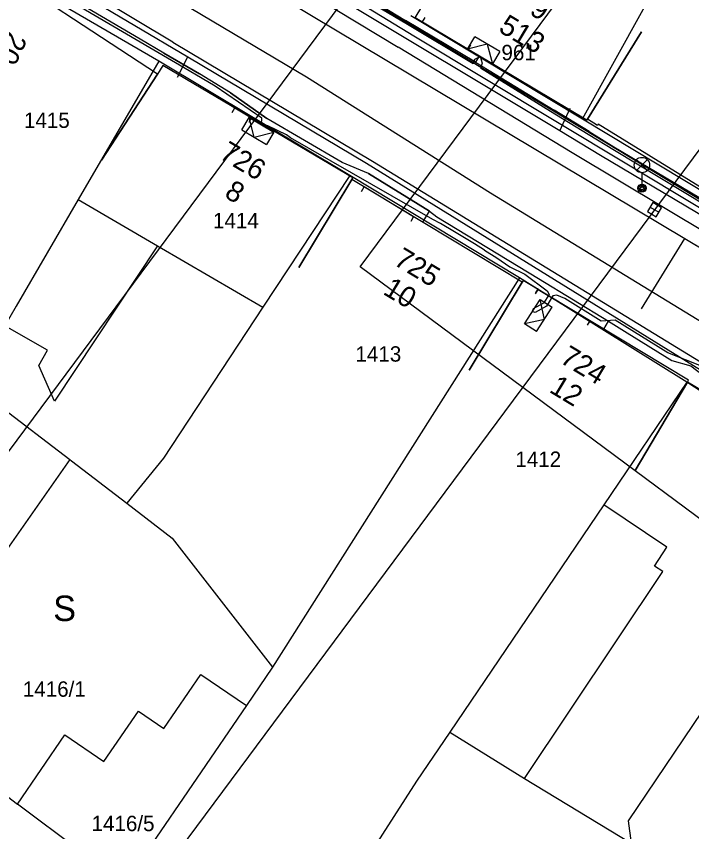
# Model space of a CAD drawing. Extents: x -601580 to 4, y -1204314 to 4.
# Drawn here: x -600312.05 to -600279.14, y -1203727.59 to -1203687.85 of the extents above; entities that cross this region are included whole.
import ezdxf

# ---------------------------------------------------------------- set-up
doc = ezdxf.new("R2010")
doc.units = 0
for name, color, linetype in [('00-EON NN', 7, 'Continuous'), ('00-EON VN', 7, 'Continuous'), ('00-INNOGY-NTL', 7, 'Continuous'), ('00-KN-HRANICE PARCEL', 7, 'Continuous'), ('00-KN-PARC. CISLA', 7, 'Continuous'), ('00-KN-VNITRNI KRESBA', 7, 'Continuous'), ('00-POLOHOPIS', 7, 'Continuous'), ('00-RAZÍTKO', 7, 'Continuous'), ('00-SITE KOM. KABEL', 7, 'Continuous'), ('00-VAK-KANAL-POTRUBI', 7, 'Continuous'), ('00-VAK-VODA-RAD IGIS', 7, 'Continuous'), ('Vrstva 26', 7, 'Continuous'), ('Vrstva 27', 7, 'Continuous'), ('Vrstva 33', 7, 'Continuous'), ('Vrstva 6', 7, 'Continuous'), ('Vrstva 9', 7, 'Continuous')]:
    doc.layers.add(name, color=color, linetype=linetype)

# ---------------------------------------------------------------- blocks, each defined once
blk = doc.blocks.new('6.560_930')
at = {"layer": 'Vrstva 33'}
for p, q in [((-0.265, 0.86), (0.265, 1.39)), ((-0.265, 1.39), (0.265, 0.86)), ((0, 0.75), (0, 0))]:
    blk.add_line(p, q, dxfattribs=at)
for centre, radius in [((0, 1.125), 0.375), ((0, 0), 0.2), ((0, 0), 0.145), ((0, 0), 0.0876)]:
    blk.add_circle(centre, radius, dxfattribs=at)
blk = doc.blocks.new('6.30_268')
at = {"layer": 'Vrstva 27'}
blk.add_line((-0.25, -0.001), (0.25, 0.001), dxfattribs=at)
blk.add_lwpolyline([(-0.25, -0.25), (0.25, -0.25), (0.25, 0.25), (-0.25, 0.25)], close=True, dxfattribs=at)
blk = doc.blocks.new('VCHOD_1464')
at = {"layer": 'Vrstva 6'}
blk.add_line((0, 0.25), (0, 0), dxfattribs=at)
blk = doc.blocks.new('VCHOD_1466')
at = {"layer": 'Vrstva 6'}
blk.add_line((0, 0.25), (0, 0), dxfattribs=at)
blk = doc.blocks.new('VCHOD_1468')
at = {"layer": 'Vrstva 6'}
blk.add_line((0, 0.25), (0, 0), dxfattribs=at)
blk = doc.blocks.new('VCHOD_1470')
at = {"layer": 'Vrstva 6'}
blk.add_line((0, 0.25), (0, 0), dxfattribs=at)
blk = doc.blocks.new('VCHOD_1472')
at = {"layer": 'Vrstva 6'}
blk.add_line((0, 0.25), (0, 0), dxfattribs=at)
blk = doc.blocks.new('VCHOD_1474')
at = {"layer": 'Vrstva 6'}
blk.add_line((0, 0.25), (0, 0), dxfattribs=at)
blk = doc.blocks.new('VCHOD_1476')
at = {"layer": 'Vrstva 6'}
blk.add_line((0, 0.25), (0, 0), dxfattribs=at)
blk = doc.blocks.new('VCHOD_1478')
at = {"layer": 'Vrstva 6'}
blk.add_line((0, 0.25), (0, 0), dxfattribs=at)
blk = doc.blocks.new('VCHOD_1506')
at = {"layer": 'Vrstva 6'}
blk.add_line((0, 0.25), (0, 0), dxfattribs=at)
blk = doc.blocks.new('VCHOD_1508')
at = {"layer": 'Vrstva 6'}
blk.add_line((0, 0.25), (0, 0), dxfattribs=at)
blk = doc.blocks.new('VCHOD_2402')
at = {"layer": 'Vrstva 6'}
blk.add_line((0, 0.25), (0, 0), dxfattribs=at)
blk = doc.blocks.new('VCHOD_2404')
at = {"layer": 'Vrstva 6'}
blk.add_line((0, 0.25), (0, 0), dxfattribs=at)
blk = doc.blocks.new('VCHOD_2410')
at = {"layer": 'Vrstva 6'}
blk.add_line((0, 0.25), (0, 0), dxfattribs=at)
blk = doc.blocks.new('VCHOD_2412')
at = {"layer": 'Vrstva 6'}
blk.add_line((0, 0.25), (0, 0), dxfattribs=at)
blk = doc.blocks.new('VCHOD_2418')
at = {"layer": 'Vrstva 6'}
blk.add_line((0, 0.25), (0, 0), dxfattribs=at)
blk = doc.blocks.new('VCHOD_2420')
at = {"layer": 'Vrstva 6'}
blk.add_line((0, 0.25), (0, 0), dxfattribs=at)
blk = doc.blocks.new('VCHOD_2422')
at = {"layer": 'Vrstva 6'}
blk.add_line((0, 0.25), (0, 0), dxfattribs=at)
blk = doc.blocks.new('VCHOD_2424')
at = {"layer": 'Vrstva 6'}
blk.add_line((0, 0.25), (0, 0), dxfattribs=at)
blk = doc.blocks.new('NN630')
at = {"layer": 'Vrstva 9'}
for points in [[(-3, -700), (-703, 0)], [(-703, -700), (-703, 0), (697, 0), (697, -700)], [(-3, -700), (697, 0)], [(-703, -700), (697, -700)]]:
    blk.add_lwpolyline(points, dxfattribs=at)

msp = doc.modelspace()

# ---------------------------------------------------------------- linework, layer by layer
at = {"layer": '00-EON NN'}
for points in [[(-600300.1, -1203693.14), (-600300.09, -1203692.82), (-600302.356, -1203691.251), (-600303.624, -1203690.511), (-600305.35, -1203689.5), (-600311.54, -1203685.86), (-600314.7, -1203684.06), (-600315.49, -1203685.17), (-600316.007, -1203686.155), (-600317.63, -1203688.11), (-600321.5, -1203693.84), (-600323.385, -1203696.438)], [(-600296.506, -1203686.14), (-600292.99, -1203688.24), (-600289.784, -1203690.156), (-600289.701, -1203689.934), (-600289.457, -1203689.808), (-600289.351, -1203690.14), (-600289.436, -1203690.367), (-600286.022, -1203692.466), (-600284.186, -1203693.592), (-600282.9, -1203694.38), (-600277.222, -1203697.801)], [(-600298.69, -1203693.78), (-600298.88, -1203693.62), (-600299.8, -1203693.19), (-600300.1, -1203693.14)], [(-600289.24, -1203699.24), (-600289.722, -1203698.94), (-600290.7, -1203698.36), (-600291.386, -1203697.949), (-600291.75, -1203697.75), (-600298.69, -1203693.78)], [(-600289.24, -1203699.24), (-600288.64, -1203699.62), (-600288, -1203700.06), (-600287.27, -1203700.41), (-600286.19, -1203701.23), (-600286.095, -1203701.4), (-600286.361, -1203701.825), (-600286.87, -1203702.104), (-600286.91, -1203702.24)], [(-600258.425, -1203719.059), (-600259.725, -1203718.135), (-600261.53, -1203717.15), (-600263.22, -1203716.06), (-600264.74, -1203715.17), (-600267.926, -1203713.16), (-600268.106, -1203712.572), (-600270.76, -1203710.49), (-600273.557, -1203708.498), (-600275.458, -1203707.289), (-600275.93, -1203707.76), (-600275.797, -1203707.075), (-600278.111, -1203705.384), (-600278.579, -1203704.927), (-600280.31, -1203704.251), (-600282.869, -1203702.662), (-600283.55, -1203702.7), (-600285.319, -1203701.595), (-600285.72, -1203701.44), (-600285.907, -1203701.475), (-600286.219, -1203701.975), (-600286.774, -1203702.28), (-600286.91, -1203702.24)]]:
    msp.add_lwpolyline(points, dxfattribs=at)
at = {"layer": '00-EON VN'}
msp.add_lwpolyline([(-600253.622, -1203712.322), (-600258.967, -1203709.149), (-600259.807, -1203708.439), (-600275.307, -1203699.269), (-600292.687, -1203688.819), (-600307.187, -1203679.949), (-600308.007, -1203680.199), (-600311.007, -1203684.889), (-600311.727, -1203685.219), (-600313.007, -1203684.869)], dxfattribs=at)
at = {"layer": '00-INNOGY-NTL'}
for p, q in [((-600304.2, -1203690.81), (-600303.69, -1203689.82)), ((-600285.57, -1203693.43), (-600285.06, -1203692.32))]:
    msp.add_line(p, q, dxfattribs=at)
for points in [[(-600240.2, -1203720.25), (-600242.49, -1203719.1), (-600242.92, -1203718.93), (-600251.35, -1203713.94), (-600251.9, -1203713.61), (-600266.36, -1203704.99), (-600266.82, -1203704.7), (-600272.19, -1203701.39), (-600276.83, -1203698.64), (-600283.58, -1203694.63), (-600285.57, -1203693.43), (-600296.81, -1203686.68), (-600301.28, -1203684), (-600307.41, -1203679.95), (-600309.24, -1203678.67), (-600322.08, -1203669.74)], [(-600313.19, -1203684.18), (-600311.2, -1203685.34), (-600309.19, -1203686.55), (-600308.85, -1203686.75), (-600303.69, -1203689.82), (-600294.98, -1203695.01), (-600276.12, -1203706.69), (-600274.1, -1203707.89), (-600273.98, -1203707.97), (-600271.3, -1203709.76), (-600267.96, -1203712), (-600267.43, -1203712.34), (-600262.98, -1203715.2), (-600259.56, -1203717.4), (-600250.52, -1203723.06), (-600248.07, -1203724.6), (-600245.48, -1203726.22)]]:
    msp.add_lwpolyline(points, dxfattribs=at)
at = {"layer": '00-KN-HRANICE PARCEL'}
for p, q in [((-600305.11, -1203690.04), (-600314.45, -1203684.58)), ((-600292.82, -1203687.81), (-600284.47, -1203692.84)), ((-600295.8, -1203695.61), (-600305.11, -1203690.04)), ((-600284.47, -1203692.84), (-600273.41, -1203699.53)), ((-600287.54, -1203700.59), (-600295.8, -1203695.61)), ((-600287.54, -1203700.59), (-600299.56, -1203719.57)), ((-600279.38, -1203705.68), (-600287.54, -1203700.59)), ((-600314.57, -1203705.54), (-600309.44, -1203709.45)), ((-600331.6, -1203711.54), (-600311.99, -1203726.24)), ((-600299.56, -1203719.57), (-600300.83, -1203721.44)), ((-600300.83, -1203721.44), (-600306.78, -1203730.14)), ((-600306.78, -1203730.14), (-600311.99, -1203726.24))]:
    msp.add_line(p, q, dxfattribs=at)
for points in [[(-600284.47, -1203692.84), (-600281.43, -1203687.38), (-600278.18, -1203681.54), (-600276.39, -1203678.32)], [(-600305.11, -1203690.04), (-600309.03, -1203696.78), (-600312.05, -1203701.98), (-600312.6, -1203702.94), (-600313.09, -1203702.67), (-600314.57, -1203705.54)], [(-600295.8, -1203695.61), (-600300.03, -1203702.03), (-600304.88, -1203709.39), (-600306.67, -1203711.58)], [(-600309.44, -1203709.45), (-600312.98, -1203714.49), (-600318.05, -1203710.93), (-600321.19, -1203715.42), (-600329.58, -1203709.54), (-600322.98, -1203700.12)], [(-600279.38, -1203705.68), (-600283.43, -1203711.66), (-600290.92, -1203722.73)], [(-600271.76, -1203711.44), (-600271.4, -1203710.89), (-600279.38, -1203705.68)], [(-600309.44, -1203709.45), (-600309.35, -1203709.52), (-600306.67, -1203711.58)], [(-600306.67, -1203711.58), (-600304.45, -1203713.29), (-600299.56, -1203719.57)], [(-600271.76, -1203711.44), (-600276.85, -1203719.07), (-600282.24, -1203727.06), (-600282.09, -1203728.15)], [(-600311.99, -1203726.24), (-600309.68, -1203722.86), (-600307.78, -1203724.16), (-600306.1, -1203721.71), (-600304.86, -1203722.55), (-600303.06, -1203719.92), (-600300.83, -1203721.44)], [(-600290.92, -1203722.73), (-600292.55, -1203725.13), (-600300.43, -1203737.4)], [(-600290.92, -1203722.73), (-600287.29, -1203724.99), (-600282.09, -1203728.15)]]:
    msp.add_lwpolyline(points, dxfattribs=at)
at = {"layer": '00-KN-VNITRNI KRESBA'}
for p, q in [((-600309.03, -1203696.78), (-600305.17, -1203699.03)), ((-600305.17, -1203699.03), (-600310.19, -1203706.6)), ((-600305.17, -1203699.03), (-600300.03, -1203702.03)), ((-600310.53, -1203704.12), (-600312.6, -1203702.94)), ((-600310.95, -1203704.87), (-600310.53, -1203704.12)), ((-600310.19, -1203706.6), (-600310.95, -1203704.87)), ((-600280.35, -1203713.72), (-600283.43, -1203711.66)), ((-600280.96, -1203714.64), (-600280.35, -1203713.72)), ((-600287.29, -1203724.99), (-600280.55, -1203714.91)), ((-600280.55, -1203714.91), (-600280.96, -1203714.64))]:
    msp.add_line(p, q, dxfattribs=at)
at = {"layer": '00-POLOHOPIS'}
for p, q in [((-600309.749, -1203679.451), (-600293.447, -1203689.358)), ((-600304.426, -1203689.116), (-600313.676, -1203683.546)), ((-600292.277, -1203688.125), (-600290.052, -1203689.449)), ((-600304.426, -1203689.116), (-600294.688, -1203694.917)), ((-600284.975, -1203694.51), (-600293.447, -1203689.358)), ((-600301.407, -1203692.315), (-600300.583, -1203692.801)), ((-600262.433, -1203708.004), (-600284.975, -1203694.51)), ((-600294.688, -1203694.917), (-600275.949, -1203706.383)), ((-600292.689, -1203697.619), (-600295.1, -1203696.168)), ((-600286.629, -1203701.159), (-600284.093, -1203702.69))]:
    msp.add_line(p, q, dxfattribs=at)
for points in [[(-600281.592, -1203688.61), (-600284.218, -1203692.864), (-600284.249, -1203692.916), (-600292.614, -1203687.922), (-600292.563, -1203687.836), (-600289.977, -1203683.557)], [(-600307.904, -1203694.856), (-600305.164, -1203690.673), (-600314.269, -1203684.712), (-600319.34, -1203693.831)], [(-600270.537, -1203695.343), (-600273.157, -1203699.601), (-600283.702, -1203693.113), (-600283.733, -1203693.164), (-600284.218, -1203692.864), (-600281.592, -1203688.61)], [(-600298.283, -1203700.086), (-600295.701, -1203695.804), (-600295.65, -1203695.718), (-600304.91, -1203690.243), (-600305.164, -1203690.673), (-600307.904, -1203694.856)], [(-600289.988, -1203705.088), (-600287.406, -1203700.807), (-600295.701, -1203695.804), (-600298.283, -1203700.086)], [(-600281.893, -1203709.98), (-600279.357, -1203705.672), (-600279.305, -1203705.586), (-600287.354, -1203700.721), (-600287.406, -1203700.807), (-600289.988, -1203705.088)], [(-600274.17, -1203715.816), (-600271.554, -1203711.555), (-600271.221, -1203710.95), (-600276.293, -1203707.475), (-600279.357, -1203705.672), (-600281.893, -1203709.98)]]:
    msp.add_lwpolyline(points, dxfattribs=at)
at = {"layer": '00-RAZÍTKO'}
for points in [[(-600188.969, -1203708.417), (-600246.123, -1203785.417), (-600325.417, -1203726.559), (-600268.263, -1203649.56)], [(-600295.297, -1203700.056), (-600263.642, -1203657.411), (-600234.397, -1203679.119), (-600266.051, -1203721.765)], [(-600188.969, -1203708.417), (-600246.123, -1203785.417), (-600310.751, -1203737.445), (-600253.597, -1203660.446)]]:
    msp.add_lwpolyline(points, close=True, dxfattribs=at)
at = {"layer": '00-SITE KOM. KABEL'}
for points in [[(-600329.02, -1203689.27), (-600327.65, -1203686.16), (-600327.07, -1203683.69), (-600326.94, -1203681.95), (-600327.13, -1203680.22), (-600326.9, -1203679.6), (-600320.9, -1203672.11), (-600319.87, -1203671.25), (-600312.14, -1203676.45), (-600307.68, -1203679.27), (-600299.7, -1203684.11), (-600292.77, -1203688.32), (-600284.45, -1203693.32), (-600273.46, -1203699.98), (-600262.73, -1203706.4), (-600257.97, -1203709.2), (-600243.31, -1203717.93), (-600240.56, -1203720.13), (-600238.73, -1203718.32)], [(-600291.91, -1203697.34), (-600294.89, -1203695.51), (-600296.18, -1203694.98), (-600299.85, -1203692.83), (-600301.61, -1203691.58), (-600303.13, -1203690.66), (-600304.86, -1203689.65), (-600306.01, -1203688.96), (-600312.14, -1203685.36), (-600314.73, -1203683.76), (-600316.09, -1203686.08)], [(-600296.66, -1203685.85), (-600294.96, -1203686.9), (-600293.09, -1203688.05), (-600289.68, -1203690.08)], [(-600289.68, -1203690.08), (-600293.09, -1203688.05)], [(-600304.86, -1203689.65), (-600303.13, -1203690.66)], [(-600289.49, -1203689.79), (-600289.68, -1203690.08)], [(-600289.68, -1203690.08), (-600285.85, -1203692.43), (-600284.14, -1203693.46), (-600282.94, -1203694.21), (-600277.12, -1203697.66), (-600276.04, -1203698.31)], [(-600301.61, -1203691.58), (-600299.85, -1203692.83)], [(-600284.14, -1203693.46), (-600285.85, -1203692.43)], [(-600294.89, -1203695.51), (-600291.91, -1203697.34), (-600291.56, -1203697.63)], [(-600292.25, -1203697.88), (-600291.91, -1203697.34)], [(-600291.91, -1203697.34), (-600291.56, -1203697.63), (-600286.6, -1203700.62), (-600283.2, -1203702.71)], [(-600286.6, -1203700.62), (-600283.2, -1203702.71)], [(-600283.43, -1203703.09), (-600283.2, -1203702.71)], [(-600283.2, -1203702.71), (-600282.28, -1203703.27)], [(-600283.2, -1203702.71), (-600282.28, -1203703.27), (-600280.12, -1203704.63), (-600279.19, -1203704.89), (-600278.3, -1203705.56), (-600275.87, -1203707.32)]]:
    msp.add_lwpolyline(points, dxfattribs=at)
at = {"layer": '00-VAK-KANAL-POTRUBI'}
msp.add_line((-600281.592, -1203702.104), (-600279.472, -1203698.674), dxfattribs=at)
for points in [[(-600311.102, -1203679.776), (-600279.472, -1203698.674), (-600257.382, -1203711.874)], [(-600311.102, -1203679.776), (-600279.472, -1203698.674), (-600250.164, -1203716.186), (-600240.031, -1203724.796)]]:
    msp.add_lwpolyline(points, dxfattribs=at)
at = {"layer": '00-VAK-VODA-RAD IGIS'}
msp.add_lwpolyline([(-600236.89, -1203728.365), (-600242.377, -1203724.953), (-600264, -1203711.729), (-600288.949, -1203696.473), (-600297.916, -1203690.812), (-600315.791, -1203680.191)], dxfattribs=at)

# ---------------------------------------------------------------- block references
at = {"layer": '00-POLOHOPIS'}
for name, p, xscale, yscale, rotation in [('VCHOD_1506', (-600292.277, -1203688.125), 0.99999844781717, 0.9999984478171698, -30.754968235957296), ('VCHOD_2412', (-600292.277, -1203688.125), 0.99999844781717, 0.9999984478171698, -30.754968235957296), ('VCHOD_1508', (-600290.052, -1203689.449), 0.99999844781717, 0.9999984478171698, -30.754968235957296), ('VCHOD_2410', (-600290.052, -1203689.449), 0.99999844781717, 0.9999984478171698, -30.754968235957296), ('VCHOD_1464', (-600301.407, -1203692.315), 1.00000100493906, 1.00000100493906, 149.4677779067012), ('VCHOD_2420', (-600301.407, -1203692.315), 1.00000100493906, 1.00000100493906, 149.4677779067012), ('VCHOD_1466', (-600300.583, -1203692.801), 1.00000100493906, 1.00000100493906, 149.4677779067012), ('VCHOD_2418', (-600300.583, -1203692.801), 1.00000100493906, 1.00000100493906, 149.4677779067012), ('VCHOD_1468', (-600295.1, -1203696.168), 1.00000229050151, 1.0000022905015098, 148.9594182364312), ('VCHOD_2422', (-600295.1, -1203696.168), 1.00000229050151, 1.0000022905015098, 148.9594182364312), ('6.30_268', (-600280.957, -1203697.273), 0.99999791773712, 0.99999791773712, -30.905370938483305), ('VCHOD_1470', (-600292.689, -1203697.619), 1.00000229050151, 1.0000022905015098, 148.9594182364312), ('VCHOD_2424', (-600292.689, -1203697.619), 1.00000229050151, 1.0000022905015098, 148.9594182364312), ('VCHOD_2402', (-600286.629, -1203701.159), 1.0000026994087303, 1.00000269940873, 148.8803050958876), ('VCHOD_1472', (-600286.607, -1203701.109), 1.0000026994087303, 1.00000269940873, 148.8803050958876), ('VCHOD_1476', (-600286.607, -1203701.109), 1.0000026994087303, 1.00000269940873, 148.8803050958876), ('VCHOD_1474', (-600284.093, -1203702.69), 1.0000026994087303, 1.00000269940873, 148.8803050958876), ('VCHOD_1478', (-600284.093, -1203702.69), 1.0000026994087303, 1.00000269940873, 148.8803050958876), ('VCHOD_2404', (-600284.093, -1203702.69), 1.0000026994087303, 1.00000269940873, 148.8803050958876)]:
    msp.add_blockref(name, p, dxfattribs=dict(at, xscale=xscale, yscale=yscale, rotation=rotation))
msp.add_blockref('6.560_930', (-600281.568, -1203696.223), dxfattribs=at)
at = {"layer": 'Vrstva 26', "xscale": 0.001}
for p, yscale, rotation in [((-600289.457, -1203689.808), 0.001, 149.637588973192), ((-600300.1, -1203693.14), 0.001, -30.63541752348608), ((-600286.91, -1203702.24), 0.0010000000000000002, 57.264802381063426)]:
    msp.add_blockref('NN630', p, dxfattribs=dict(at, yscale=yscale, rotation=rotation))

# ---------------------------------------------------------------- texts
msp.add_text('S', height=1.241).set_placement((-600310.247, -1203717.321))
msp.add_text('S', height=1.241).set_placement((-600310.247, -1203717.321))
at = {"layer": '00-KN-PARC. CISLA'}
for s, p in [('961', (-600288.412, -1203689.99)), ('1415', (-600311.675, -1203693.29)), ('1414', (-600302.465, -1203698.18)), ('1413', (-600295.525, -1203704.68)), ('1412', (-600287.735, -1203709.81)), ('1416/1', (-600311.729, -1203721.01)), ('1416/5', (-600308.381, -1203727.56))]:
    msp.add_text(s, height=0.75, dxfattribs=at).set_placement(p)
at = {"layer": '00-POLOHOPIS'}
for s, rotation, p in [('9', 329.1623, (-600287.097, -1203687.721)), ('513', 329.1623, (-600288.608, -1203688.566)), ('20', 244.7489, (-600312.387, -1203688.551)), ('726', 329.4062, (-600302.208, -1203694.744)), ('8', 329.4062, (-600301.961, -1203696.634)), ('725', 328.9075, (-600293.714, -1203699.921)), ('10', 328.9075, (-600294.231, -1203701.362)), ('724', 328.8503, (-600285.616, -1203704.693)), ('12', 328.8503, (-600286.132, -1203706.134))]:
    msp.add_text(s, height=1, rotation=rotation, dxfattribs=at).set_placement(p)

doc.saveas('drawing.dxf')
